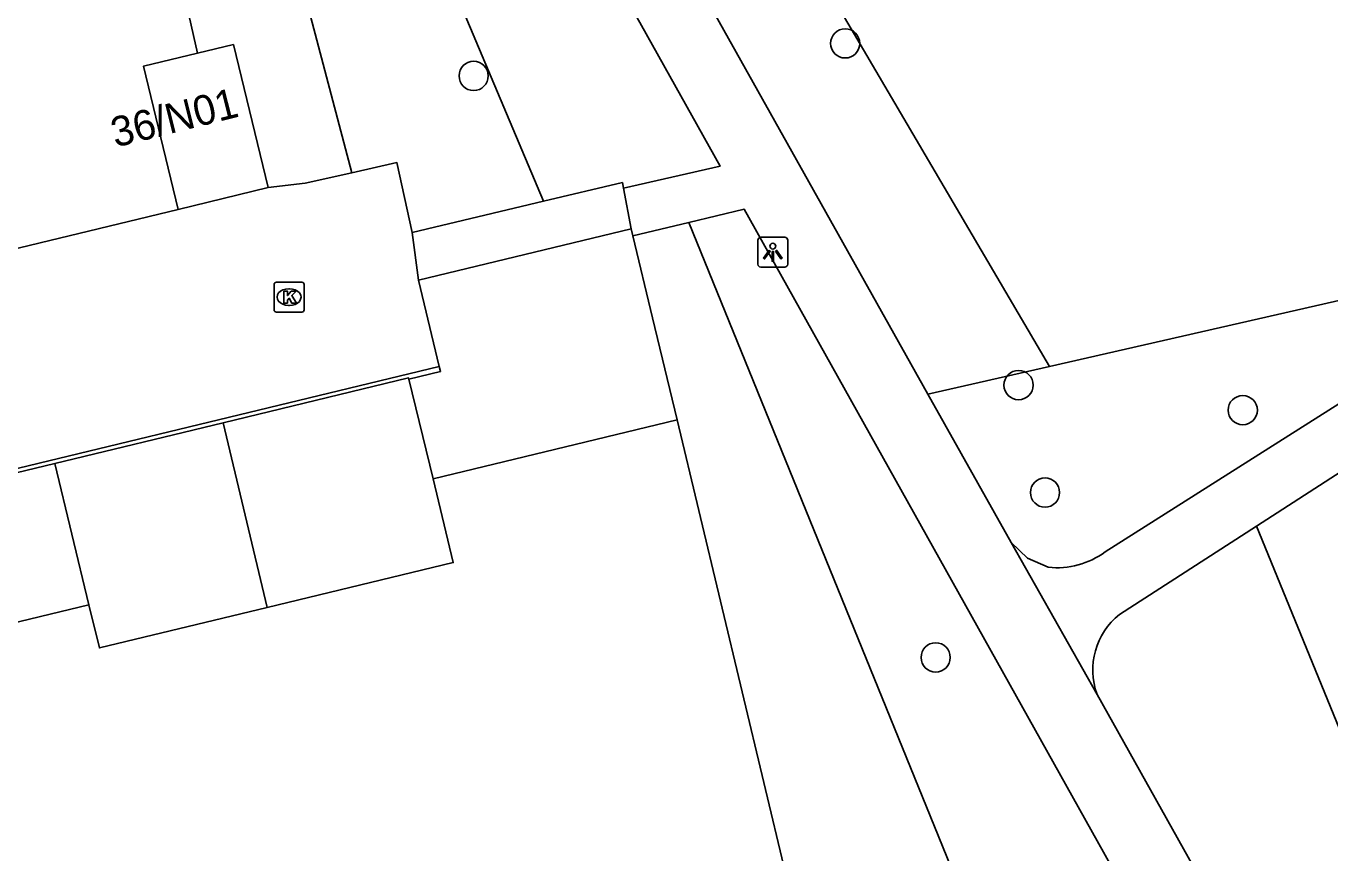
# Model space of a CAD drawing. Extents: x 157793 to 159380, y 380882 to 382313.
# Drawn here: x 158825.72 to 158869.34, y 381278.47 to 381306.13 of the extents above; entities that cross this region are included whole.
import ezdxf

# ---------------------------------------------------------------- set-up
doc = ezdxf.new("R2010")
doc.units = 0
for name, color, linetype in [('IMGEO_Boom', 7, 'Continuous'), ('IMGEO_Groenvoorziening', 7, 'Continuous'), ('IMGEO_Kolk', 7, 'Continuous'), ('IMGEO_Lichtpunt', 7, 'Continuous'), ('IMGEO_Pand', 7, 'Continuous'), ('IMGEO_Pand_nummerreeks', 7, 'Continuous'), ('IMGEO_Rijbaan_lokaal_open', 7, 'Continuous'), ('IMGEO_Voetpad_halfverhard', 7, 'Continuous'), ('IMGEO_Voetpad_open', 7, 'Continuous')]:
    doc.layers.add(name, color=color, linetype=linetype)

msp = doc.modelspace()

# ---------------------------------------------------------------- linework, layer by layer
at = {"layer": 'IMGEO_Boom'}
for centre in [(158853.119, 381305.551), (158840.69, 381304.462), (158858.919, 381294.119), (158866.419, 381293.28), (158859.804, 381290.523), (158856.146, 381285.007)]:
    msp.add_circle(centre, 0.489, dxfattribs=at)
at = {"layer": 'IMGEO_Groenvoorziening'}
for points in [[(158830.931, 381328.954), (158843.029, 381300.268)], [(158831.456, 381305.223), (158826.172, 381328.554)], [(158829.331, 381328.83), (158836.61, 381301.223)], [(158850.618, 381310.644), (158859.959, 381294.739)], [(158861.5, 381266.074), (158847.89, 381299.562)], [(158859.959, 381294.739), (158877.119, 381298.655)], [(158859.959, 381294.739), (158855.889, 381293.811)], [(158847.502, 381292.957), (158851.122, 381277.783)], [(158883.377, 381249.09), (158866.882, 381289.403)]]:
    msp.add_lwpolyline(points, dxfattribs=at)
at = {"layer": 'IMGEO_Kolk'}
for p, q in [((158834.089, 381297.562), (158834.941, 381297.562)), ((158834.014, 381296.636), (158834.014, 381297.488)), ((158834.502, 381297.342), (158834.527, 381297.342)), ((158835.015, 381297.488), (158835.015, 381296.636)), ((158834.525, 381296.782), (158834.5, 381296.782)), ((158834.941, 381296.562), (158834.089, 381296.562))]:
    msp.add_line(p, q, dxfattribs=at)
for points in [[(158834.089, 381297.562), (158834.941, 381297.562)], [(158834.014, 381296.636), (158834.014, 381297.488)], [(158834.335, 381297.262), (158834.458, 381297.262), (158834.458, 381297.111), (158834.588, 381297.262), (158834.752, 381297.262), (158834.606, 381297.111), (158834.759, 381296.862), (158834.607, 381296.862), (158834.522, 381297.026), (158834.458, 381296.959), (158834.458, 381296.862), (158834.335, 381296.862), (158834.335, 381297.262)], [(158835.015, 381297.488), (158835.015, 381296.636)], [(158834.941, 381296.562), (158834.089, 381296.562)]]:
    msp.add_lwpolyline(points, dxfattribs=at)
for centre, start, end in [((158834.091, 381297.486), 91.552, 178.448), ((158834.091, 381297.486), 91.552, 178.448), ((158834.939, 381297.486), 1.552, 88.448), ((158834.939, 381297.486), 1.552, 88.448), ((158834.091, 381296.638), 181.552, 268.448), ((158834.091, 381296.638), 181.552, 268.448), ((158834.939, 381296.638), 271.552, 358.448), ((158834.939, 381296.638), 271.552, 358.448)]:
    msp.add_arc(centre, 0.0765, start, end, dxfattribs=at)
for centre, major_axis, ratio, start_param, end_param in [((158834.501, 381297.062), (-0.387, 0.002), 0.722429, 4.712389, 7.853982), ((158834.526, 381297.062), (-0.39, 0.002), 0.717154, 1.570796, 4.712389)]:
    msp.add_ellipse(centre, major_axis=major_axis, ratio=ratio, start_param=start_param, end_param=end_param, dxfattribs=at)
at = {"layer": 'IMGEO_Lichtpunt'}
for p, q in [((158850.199, 381298.968), (158850.199, 381298.161)), ((158850.199, 381298.968), (158850.199, 381298.161)), ((158851.101, 381299.063), (158850.293, 381299.063)), ((158851.101, 381299.063), (158850.293, 381299.063)), ((158851.195, 381298.161), (158851.195, 381298.968)), ((158851.195, 381298.161), (158851.195, 381298.968)), ((158850.293, 381298.067), (158851.101, 381298.067)), ((158850.293, 381298.067), (158851.101, 381298.067))]:
    msp.add_line(p, q, dxfattribs=at)
for points in [[(158850.573, 381298.632), (158850.612, 381298.604), (158850.424, 381298.342), (158850.386, 381298.369), (158850.573, 381298.632)], [(158850.675, 381298.584), (158850.722, 381298.584), (158850.722, 381298.262), (158850.675, 381298.262), (158850.675, 381298.584)], [(158850.785, 381298.604), (158850.823, 381298.631), (158851.01, 381298.369), (158850.971, 381298.341), (158850.785, 381298.604)]]:
    msp.add_lwpolyline(points, dxfattribs=at)
msp.add_circle((158850.698, 381298.766), 0.0994, dxfattribs=at)
for centre, start, end in [((158850.293, 381298.968), 90, 180), ((158850.293, 381298.968), 90, 180), ((158851.101, 381298.968), 0, 90), ((158851.101, 381298.968), 0, 90), ((158850.293, 381298.161), 180, 270), ((158850.293, 381298.161), 180, 270), ((158851.101, 381298.161), 270, 0), ((158851.101, 381298.161), 270, 360)]:
    msp.add_arc(centre, 0.0946, start, end, dxfattribs=at)
at = {"layer": 'IMGEO_Pand'}
for points in [[(158833.81, 381300.724), (158832.653, 381305.512), (158831.456, 381305.223)], [(158830.799, 381299.997), (158829.642, 381304.784), (158831.456, 381305.223)], [(158833.81, 381300.724), (158830.799, 381299.997)], [(158845.959, 381299.343), (158838.844, 381297.624)], [(158846.015, 381299.112), (158845.959, 381299.343)], [(158846.015, 381299.112), (158846.677, 381296.371), (158847.502, 381292.957)], [(158838.844, 381297.624), (158839.54, 381294.743)], [(158839.54, 381294.743), (158839.581, 381294.572), (158838.525, 381294.317)], [(158838.525, 381294.317), (158838.515, 381294.357), (158832.307, 381292.858)], [(158839.33, 381290.983), (158838.525, 381294.317)], [(158832.307, 381292.858), (158826.676, 381291.497)], [(158833.787, 381286.679), (158832.307, 381292.858)], [(158839.33, 381290.983), (158847.502, 381292.957)], [(158826.676, 381291.497), (158820.108, 381289.911)], [(158827.821, 381286.764), (158826.676, 381291.497)], [(158833.787, 381286.679), (158840.007, 381288.181), (158839.33, 381290.983)], [(158821.251, 381285.177), (158827.821, 381286.764)], [(158827.821, 381286.764), (158828.17, 381285.322), (158833.787, 381286.679)]]:
    msp.add_lwpolyline(points, dxfattribs=at)
at = {"layer": 'IMGEO_Rijbaan_lokaal_open'}
for points in [[(158838.628, 381299.225), (158838.122, 381301.561), (158836.61, 381301.223)], [(158836.61, 381301.223), (158835.05, 381300.874), (158833.81, 381300.724)], [(158792.376, 381295.882), (158792.989, 381293.347), (158817.628, 381299.302), (158818.196, 381296.951), (158830.799, 381299.997)], [(158838.844, 381297.624), (158838.628, 381299.225)], [(158839.54, 381294.743), (158807.684, 381287.045), (158807.095, 381289.479), (158794.8, 381286.508)]]:
    msp.add_lwpolyline(points, dxfattribs=at)
at = {"layer": 'IMGEO_Voetpad_halfverhard'}
for points in [[(158832.547, 381329.081), (158835.778, 381324.986), (158848.935, 381301.441), (158845.701, 381300.708)], [(158855.889, 381293.811), (158835.981, 381329.349)], [(158847.89, 381299.562), (158849.737, 381300.005), (158865.999, 381270.903)], [(158847.89, 381299.562), (158846.015, 381299.112)], [(158877.119, 381298.655), (158873.384, 381296.976), (158873.768, 381296.114), (158861.818, 381288.538)], [(158858.67, 381288.85), (158855.889, 381293.811)], [(158866.882, 381289.403), (158871.471, 381292.36)], [(158862.293, 381286.445), (158866.882, 381289.403)], [(158859.914, 381288.021), (158859.223, 381288.332), (158858.67, 381288.85)], [(158858.67, 381288.85), (158861.545, 381283.771)], [(158880.077, 381250.629), (158861.545, 381283.771)]]:
    msp.add_lwpolyline(points, dxfattribs=at)
for centre, radius, start, end in [((158860.2, 381290.731), 2.725, 263.9659, 306.417), ((158863.788, 381284.585), 2.386, 128.7926, 199.9515)]:
    msp.add_arc(centre, radius, start, end, dxfattribs=at)
at = {"layer": 'IMGEO_Voetpad_open'}
for points in [[(158845.701, 381300.708), (158845.666, 381300.893), (158843.029, 381300.268)], [(158845.701, 381300.708), (158845.959, 381299.343)], [(158843.029, 381300.268), (158838.628, 381299.225)]]:
    msp.add_lwpolyline(points, dxfattribs=at)

# ---------------------------------------------------------------- texts
at = {"layer": 'IMGEO_Pand_nummerreeks'}
msp.add_text('36/N01', height=1, rotation=14.0796, dxfattribs=at).set_placement((158828.703, 381302.063))

doc.saveas('drawing.dxf')
